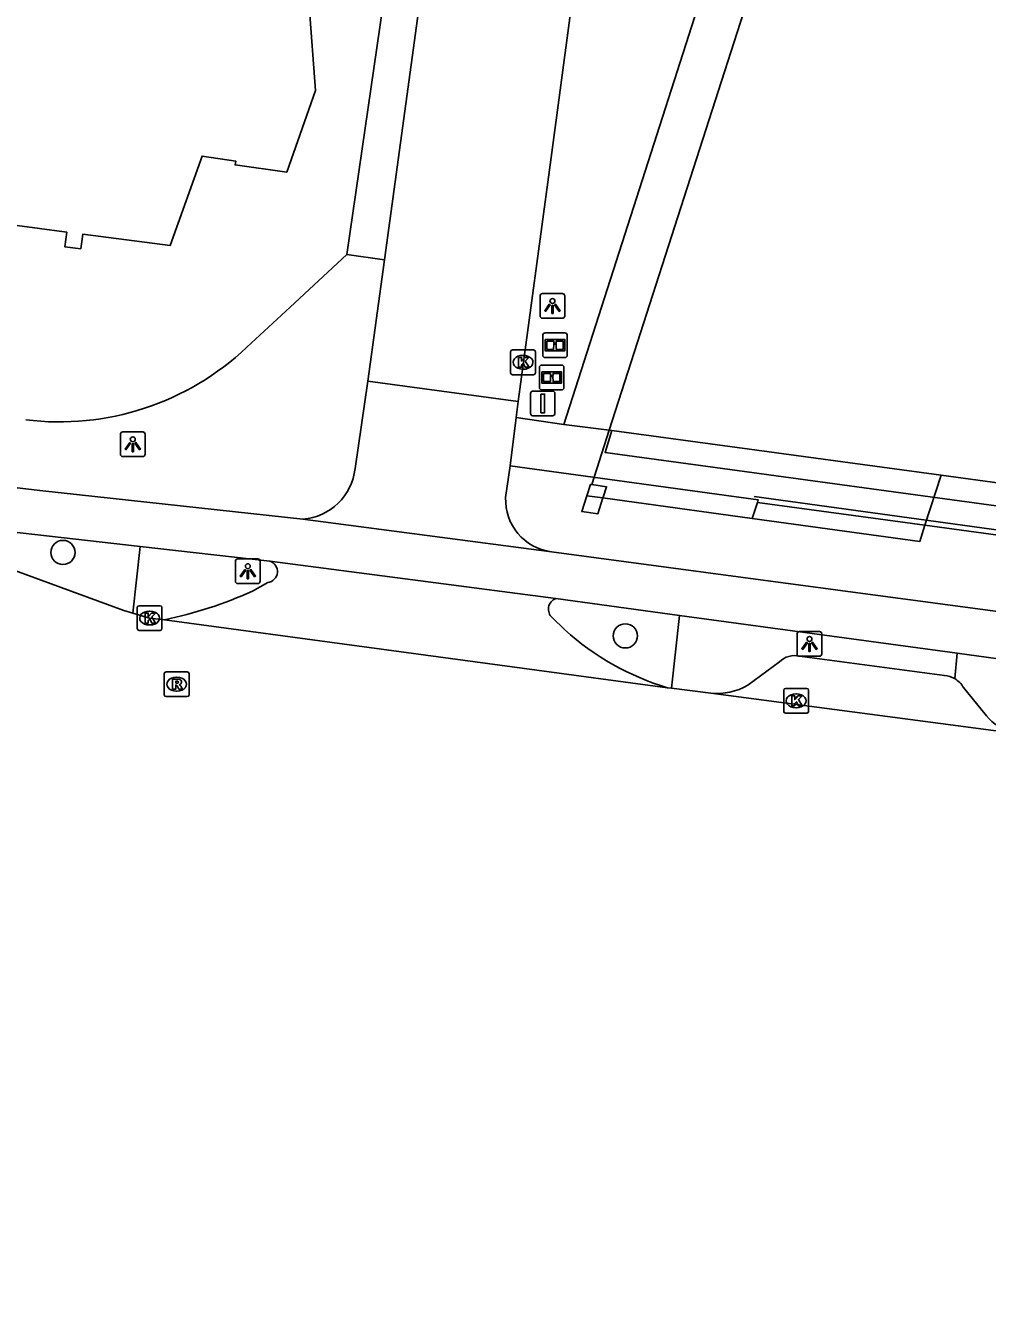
# Model space of a CAD drawing. Extents: x 160676 to 161153, y 383244 to 383713.
# Drawn here: x 160773.2 to 160812.1, y 383255 to 383306.9 of the extents above; entities that cross this region are included whole.
import ezdxf

# ---------------------------------------------------------------- set-up
doc = ezdxf.new("R2010")
doc.units = 0
for name, color, linetype in [('IMGEO_Berm_open', 7, 'Continuous'), ('IMGEO_Boom', 7, 'Continuous'), ('IMGEO_Fietspad_gesloten', 7, 'Continuous'), ('IMGEO_Informatiebord', 7, 'Continuous'), ('IMGEO_Kolk', 7, 'Continuous'), ('IMGEO_Lichtpunt', 7, 'Continuous'), ('IMGEO_Lijnafwatering', 7, 'Continuous'), ('IMGEO_Pand', 7, 'Continuous'), ('IMGEO_Pand_overbouw', 7, 'Continuous'), ('IMGEO_Parkeervlak_open', 7, 'Continuous'), ('IMGEO_Rijbaan_lokaal_gesloten', 7, 'Continuous'), ('IMGEO_Rijbaan_lokaal_open', 7, 'Continuous'), ('IMGEO_Rioolput', 7, 'Continuous'), ('IMGEO_Verkeersbordpaal', 7, 'Continuous'), ('IMGEO_Voetpad_open', 7, 'Continuous')]:
    doc.layers.add(name, color=color, linetype=linetype)

msp = doc.modelspace()

# ---------------------------------------------------------------- linework, layer by layer
at = {"layer": 'IMGEO_Berm_open'}
for points in [[(160777.552, 383283.158), (160777.852, 383285.853)], [(160799.634, 383283.067), (160799.302, 383280.124)], [(160810.848, 383281.538), (160810.747, 383280.513)]]:
    msp.add_lwpolyline(points, dxfattribs=at)
at = {"layer": 'IMGEO_Boom'}
for centre in [(160774.725, 383285.611), (160797.442, 383282.241)]:
    msp.add_circle(centre, 0.489, dxfattribs=at)
at = {"layer": 'IMGEO_Fietspad_gesloten'}
for points in [[(160773.908, 383288.104), (160784.423, 383286.951)], [(160771.45, 383286.574), (160777.852, 383285.853)], [(160777.852, 383285.853), (160783.082, 383285.264)], [(160794.456, 383285.635), (160802.2, 383284.6), (160821.26, 383282.051), (160905.957, 383270.323), (160917.876, 383268.672), (161015.584, 383255.032)], [(160794.632, 383283.749), (160799.634, 383283.067)], [(160799.634, 383283.067), (160810.848, 383281.538)], [(160810.848, 383281.538), (160816.508, 383280.767)]]:
    msp.add_lwpolyline(points, dxfattribs=at)
msp.add_arc((160838.878, 383879.339), 594.794, 261.957551, 263.729038, dxfattribs=at)
at = {"layer": 'IMGEO_Informatiebord'}
for p, q in [((160794.207, 383294.484), (160794.997, 383294.484)), ((160794.997, 383294.484), (160794.207, 383294.484)), ((160794.107, 383293.584), (160794.107, 383294.384)), ((160794.107, 383294.384), (160794.107, 383293.584)), ((160795.097, 383294.384), (160795.097, 383293.584)), ((160795.097, 383293.584), (160795.097, 383294.384)), ((160794.997, 383293.484), (160794.207, 383293.484)), ((160794.207, 383293.484), (160794.997, 383293.484)), ((160793.975, 383292.28), (160793.975, 383293.08)), ((160793.975, 383293.08), (160793.975, 383292.28)), ((160794.075, 383293.18), (160794.865, 383293.18)), ((160794.865, 383293.18), (160794.075, 383293.18)), ((160794.965, 383293.08), (160794.965, 383292.28)), ((160794.965, 383292.28), (160794.965, 383293.08)), ((160794.865, 383292.18), (160794.075, 383292.18)), ((160794.075, 383292.18), (160794.865, 383292.18))]:
    msp.add_line(p, q, dxfattribs=at)
for points in [[(160794.208, 383294.216), (160794.996, 383294.216), (160794.996, 383293.752), (160794.208, 383293.752), (160794.208, 383294.216)], [(160794.273, 383294.151), (160794.273, 383293.817), (160794.548, 383293.817), (160794.549, 383294.03), (160794.653, 383294.031), (160794.654, 383293.817), (160794.931, 383293.817), (160794.931, 383294.151), (160794.655, 383294.151), (160794.655, 383294.071), (160794.549, 383294.071), (160794.549, 383294.151), (160794.273, 383294.151)], [(160794.076, 383292.912), (160794.864, 383292.912), (160794.864, 383292.448), (160794.076, 383292.448), (160794.076, 383292.912)], [(160794.141, 383292.847), (160794.141, 383292.513), (160794.416, 383292.513), (160794.417, 383292.726), (160794.521, 383292.727), (160794.522, 383292.513), (160794.799, 383292.513), (160794.799, 383292.847), (160794.523, 383292.847), (160794.523, 383292.767), (160794.417, 383292.767), (160794.417, 383292.847), (160794.141, 383292.847)]]:
    msp.add_lwpolyline(points, dxfattribs=at)
for centre, start, end in [((160794.207, 383294.384), 90, 180), ((160794.207, 383294.384), 90, 180), ((160794.997, 383294.384), 0, 90), ((160794.997, 383294.384), 360, 90), ((160794.207, 383293.584), 180, 270), ((160794.207, 383293.584), 180, 270), ((160794.997, 383293.584), 270, 0), ((160794.997, 383293.584), 270, 0), ((160794.075, 383293.08), 90, 180), ((160794.075, 383293.08), 90, 180), ((160794.865, 383293.08), 0, 90), ((160794.865, 383293.08), 360, 90), ((160794.075, 383292.28), 180, 270), ((160794.075, 383292.28), 180, 270), ((160794.865, 383292.28), 270, 0), ((160794.865, 383292.28), 270, 0)]:
    msp.add_arc(centre, 0.1, start, end, dxfattribs=at)
at = {"layer": 'IMGEO_Kolk'}
for p, q in [((160792.811, 383292.868), (160792.811, 383293.72)), ((160792.886, 383293.794), (160793.738, 383293.794)), ((160793.299, 383293.574), (160793.324, 383293.574)), ((160793.812, 383293.72), (160793.812, 383292.868)), ((160793.322, 383293.014), (160793.297, 383293.014)), ((160793.738, 383292.794), (160792.886, 383292.794)), ((160777.726, 383282.535), (160777.726, 383283.387)), ((160777.801, 383283.461), (160778.653, 383283.461)), ((160778.214, 383283.241), (160778.239, 383283.241)), ((160778.727, 383283.387), (160778.727, 383282.535)), ((160778.237, 383282.681), (160778.212, 383282.681)), ((160778.653, 383282.461), (160777.801, 383282.461)), ((160803.843, 383279.192), (160803.843, 383280.044)), ((160803.918, 383280.118), (160804.77, 383280.118)), ((160804.331, 383279.898), (160804.356, 383279.898)), ((160804.844, 383280.044), (160804.844, 383279.192)), ((160804.77, 383279.118), (160803.918, 383279.118)), ((160804.354, 383279.338), (160804.329, 383279.338))]:
    msp.add_line(p, q, dxfattribs=at)
for points in [[(160792.811, 383292.868), (160792.811, 383293.72)], [(160792.886, 383293.794), (160793.738, 383293.794)], [(160793.132, 383293.494), (160793.255, 383293.494), (160793.255, 383293.343), (160793.385, 383293.494), (160793.549, 383293.494), (160793.403, 383293.343), (160793.556, 383293.094), (160793.404, 383293.094), (160793.319, 383293.258), (160793.255, 383293.191), (160793.255, 383293.094), (160793.132, 383293.094), (160793.132, 383293.494)], [(160793.812, 383293.72), (160793.812, 383292.868)], [(160793.738, 383292.794), (160792.886, 383292.794)], [(160777.726, 383282.535), (160777.726, 383283.387)], [(160777.801, 383283.461), (160778.653, 383283.461)], [(160778.047, 383283.161), (160778.17, 383283.161), (160778.17, 383283.01), (160778.3, 383283.161), (160778.464, 383283.161), (160778.318, 383283.01), (160778.471, 383282.761), (160778.319, 383282.761), (160778.234, 383282.925), (160778.17, 383282.858), (160778.17, 383282.761), (160778.047, 383282.761), (160778.047, 383283.161)], [(160778.727, 383283.387), (160778.727, 383282.535)], [(160778.653, 383282.461), (160777.801, 383282.461)], [(160803.843, 383279.192), (160803.843, 383280.044)], [(160803.918, 383280.118), (160804.77, 383280.118)], [(160804.844, 383280.044), (160804.844, 383279.192)], [(160804.164, 383279.818), (160804.287, 383279.818), (160804.287, 383279.667), (160804.417, 383279.818), (160804.581, 383279.818), (160804.435, 383279.667), (160804.588, 383279.418), (160804.436, 383279.418), (160804.351, 383279.582), (160804.287, 383279.515), (160804.287, 383279.418), (160804.164, 383279.418), (160804.164, 383279.818)], [(160804.77, 383279.118), (160803.918, 383279.118)]]:
    msp.add_lwpolyline(points, dxfattribs=at)
for centre, start, end in [((160792.888, 383293.718), 91.552, 178.448), ((160792.888, 383293.718), 91.552, 178.448), ((160793.736, 383293.718), 1.552, 88.448), ((160793.736, 383293.718), 1.552, 88.448), ((160792.888, 383292.87), 181.552, 268.448), ((160792.888, 383292.87), 181.552, 268.448), ((160793.736, 383292.87), 271.552, 358.448), ((160793.736, 383292.87), 271.552, 358.448), ((160777.803, 383283.385), 91.552, 178.448), ((160777.803, 383283.385), 91.552, 178.448), ((160778.651, 383283.385), 1.552, 88.448), ((160778.651, 383283.385), 1.552, 88.448), ((160777.803, 383282.537), 181.552, 268.448), ((160777.803, 383282.537), 181.552, 268.448), ((160778.651, 383282.537), 271.552, 358.448), ((160778.651, 383282.537), 271.552, 358.448), ((160803.92, 383280.042), 91.552, 178.448), ((160803.92, 383280.042), 91.552, 178.448), ((160804.768, 383280.042), 1.552, 88.448), ((160804.768, 383280.042), 1.552, 88.448), ((160803.92, 383279.194), 181.552, 268.448), ((160803.92, 383279.194), 181.552, 268.448), ((160804.768, 383279.194), 271.552, 358.448), ((160804.768, 383279.194), 271.552, 358.448)]:
    msp.add_arc(centre, 0.0765, start, end, dxfattribs=at)
for centre, major_axis, ratio, start_param, end_param in [((160793.298, 383293.294), (-0.387, 0.002), 0.722429, 4.712389, 7.853982), ((160793.323, 383293.294), (-0.39, 0.002), 0.717154, 1.570796, 4.712389), ((160778.213, 383282.961), (-0.387, 0.002), 0.722429, 4.712389, 7.853982), ((160778.238, 383282.961), (-0.39, 0.002), 0.717154, 1.570796, 4.712389), ((160804.33, 383279.618), (-0.387, 0.002), 0.722429, 4.712389, 7.853982), ((160804.355, 383279.618), (-0.39, 0.002), 0.717154, 1.570796, 4.712389)]:
    msp.add_ellipse(centre, major_axis=major_axis, ratio=ratio, start_param=start_param, end_param=end_param, dxfattribs=at)
at = {"layer": 'IMGEO_Lichtpunt'}
for p, q in [((160793.999, 383295.974), (160793.999, 383295.167)), ((160793.999, 383295.974), (160793.999, 383295.167)), ((160794.901, 383296.069), (160794.093, 383296.069)), ((160794.901, 383296.069), (160794.093, 383296.069)), ((160794.995, 383295.167), (160794.995, 383295.974)), ((160794.995, 383295.167), (160794.995, 383295.974)), ((160794.093, 383295.073), (160794.901, 383295.073)), ((160794.093, 383295.073), (160794.901, 383295.073)), ((160777.048, 383290.386), (160777.048, 383289.579)), ((160777.048, 383290.386), (160777.048, 383289.579)), ((160777.95, 383290.481), (160777.142, 383290.481)), ((160777.95, 383290.481), (160777.142, 383290.481)), ((160778.044, 383289.579), (160778.044, 383290.386)), ((160778.044, 383289.579), (160778.044, 383290.386)), ((160777.142, 383289.485), (160777.95, 383289.485)), ((160777.142, 383289.485), (160777.95, 383289.485)), ((160781.695, 383285.256), (160781.695, 383284.449)), ((160781.695, 383285.256), (160781.695, 383284.449)), ((160782.597, 383285.351), (160781.789, 383285.351)), ((160782.597, 383285.351), (160781.789, 383285.351)), ((160782.691, 383284.449), (160782.691, 383285.256)), ((160782.691, 383284.449), (160782.691, 383285.256)), ((160781.789, 383284.355), (160782.597, 383284.355)), ((160781.789, 383284.355), (160782.597, 383284.355)), ((160804.383, 383282.319), (160804.383, 383281.512)), ((160804.383, 383282.319), (160804.383, 383281.512)), ((160805.285, 383282.414), (160804.477, 383282.414)), ((160805.285, 383282.414), (160804.477, 383282.414)), ((160805.379, 383281.512), (160805.379, 383282.319)), ((160805.379, 383281.512), (160805.379, 383282.319)), ((160804.477, 383281.418), (160805.285, 383281.418)), ((160804.477, 383281.418), (160805.285, 383281.418))]:
    msp.add_line(p, q, dxfattribs=at)
for points in [[(160794.373, 383295.638), (160794.412, 383295.61), (160794.224, 383295.348), (160794.186, 383295.375), (160794.373, 383295.638)], [(160794.475, 383295.59), (160794.522, 383295.59), (160794.522, 383295.268), (160794.475, 383295.268), (160794.475, 383295.59)], [(160794.585, 383295.61), (160794.623, 383295.637), (160794.81, 383295.375), (160794.771, 383295.347), (160794.585, 383295.61)], [(160777.422, 383290.05), (160777.461, 383290.022), (160777.273, 383289.76), (160777.235, 383289.787), (160777.422, 383290.05)], [(160777.524, 383290.002), (160777.571, 383290.002), (160777.571, 383289.68), (160777.524, 383289.68), (160777.524, 383290.002)], [(160777.634, 383290.022), (160777.672, 383290.049), (160777.859, 383289.787), (160777.82, 383289.759), (160777.634, 383290.022)], [(160782.069, 383284.92), (160782.108, 383284.892), (160781.92, 383284.63), (160781.882, 383284.657), (160782.069, 383284.92)], [(160782.171, 383284.872), (160782.218, 383284.872), (160782.218, 383284.55), (160782.171, 383284.55), (160782.171, 383284.872)], [(160782.281, 383284.892), (160782.319, 383284.919), (160782.506, 383284.657), (160782.467, 383284.629), (160782.281, 383284.892)], [(160804.757, 383281.983), (160804.796, 383281.955), (160804.608, 383281.693), (160804.57, 383281.72), (160804.757, 383281.983)], [(160804.969, 383281.955), (160805.007, 383281.982), (160805.194, 383281.72), (160805.155, 383281.692), (160804.969, 383281.955)], [(160804.859, 383281.935), (160804.906, 383281.935), (160804.906, 383281.613), (160804.859, 383281.613), (160804.859, 383281.935)]]:
    msp.add_lwpolyline(points, dxfattribs=at)
for centre in [(160794.498, 383295.772), (160777.547, 383290.184), (160782.194, 383285.054), (160804.882, 383282.117)]:
    msp.add_circle(centre, 0.0994, dxfattribs=at)
for centre, start, end in [((160794.093, 383295.974), 90, 180), ((160794.093, 383295.974), 90, 180), ((160794.901, 383295.974), 0, 90), ((160794.901, 383295.974), 0, 90), ((160794.093, 383295.167), 180, 270), ((160794.093, 383295.167), 180, 270), ((160794.901, 383295.167), 270, 0), ((160794.901, 383295.167), 270, 360), ((160777.142, 383290.386), 90, 180), ((160777.142, 383290.386), 90, 180), ((160777.95, 383290.386), 0, 90), ((160777.95, 383290.386), 0, 90), ((160777.142, 383289.579), 180, 270), ((160777.142, 383289.579), 180, 270), ((160777.95, 383289.579), 270, 0), ((160777.95, 383289.579), 270, 360), ((160781.789, 383285.256), 90, 180), ((160781.789, 383285.256), 90, 180), ((160782.597, 383285.256), 0, 90), ((160782.597, 383285.256), 0, 90), ((160781.789, 383284.449), 180, 270), ((160781.789, 383284.449), 180, 270), ((160782.597, 383284.449), 270, 0), ((160782.597, 383284.449), 270, 360), ((160804.477, 383282.319), 90, 180), ((160804.477, 383282.319), 90, 180), ((160805.285, 383282.319), 0, 90), ((160805.285, 383282.319), 0, 90), ((160804.477, 383281.512), 180, 270), ((160804.477, 383281.512), 180, 270), ((160805.285, 383281.512), 270, 0), ((160805.285, 383281.512), 270, 360)]:
    msp.add_arc(centre, 0.0946, start, end, dxfattribs=at)
at = {"layer": 'IMGEO_Lijnafwatering'}
msp.add_lwpolyline([(160825.728, 383284.689), (160819.957, 383285.485), (160802.645, 383287.876)], dxfattribs=at)
at = {"layer": 'IMGEO_Pand'}
for points in [[(160812.507, 383339.449), (160809.099, 383328.814), (160809.87, 383328.567), (160809.547, 383327.538), (160808.776, 383327.786), (160807.505, 383323.835), (160808.276, 383323.587), (160807.93, 383322.528), (160807.159, 383322.776), (160805.888, 383318.832), (160806.658, 383318.584), (160806.332, 383317.554), (160805.562, 383317.803), (160804.281, 383313.834), (160805.052, 383313.585), (160804.718, 383312.546), (160803.946, 383312.793), (160802.682, 383308.844), (160803.453, 383308.597), (160803.105, 383307.552), (160802.409, 383307.77), (160802.332, 383307.794), (160796.79, 383290.554)], [(160767.84, 383299.49), (160774.882, 383298.555), (160774.802, 383297.966), (160775.446, 383297.88), (160775.526, 383298.47), (160779.055, 383298.009), (160780.344, 383301.626), (160781.706, 383301.427), (160781.682, 383301.267), (160783.766, 383300.978), (160784.931, 383304.271), (160784.675, 383307.69)], [(160796.79, 383290.554), (160796.9, 383290.54)], [(160796.9, 383290.54), (160810.196, 383288.729), (160850.265, 383283.27), (160863.734, 383281.435), (160876.566, 383279.687)], [(160796.549, 383287.848), (160796.684, 383288.267), (160796.084, 383288.352), (160796.04, 383288.358), (160795.893, 383287.903), (160795.686, 383287.26), (160796.33, 383287.169), (160796.538, 383287.814), (160796.549, 383287.848)], [(160802.783, 383287.634), (160802.573, 383286.982), (160809.336, 383286.059), (160809.546, 383286.711)], [(160809.546, 383286.711), (160802.783, 383287.634)]]:
    msp.add_lwpolyline(points, dxfattribs=at)
at = {"layer": 'IMGEO_Pand_overbouw'}
msp.add_lwpolyline([(160810.196, 383288.729), (160796.9, 383290.54), (160796.79, 383290.554), (160796.084, 383288.352), (160796.04, 383288.358), (160795.893, 383287.903), (160796.538, 383287.814), (160802.573, 383286.982), (160802.783, 383287.634), (160809.546, 383286.711)], close=True, dxfattribs=at)
at = {"layer": 'IMGEO_Parkeervlak_open'}
for points in [[(160802.388, 383280.25), (160803.669, 383281.191)], [(160804.478, 383281.416), (160810.341, 383280.637)], [(160811.103, 383280.154), (160812.032, 383279.007)]]:
    msp.add_lwpolyline(points, dxfattribs=at)
for centre, radius, start, end in [((160804.268, 383280.604), 0.838, 75.49, 135.5948), ((160810.274, 383279.69), 0.949, 60.092, 85.9407), ((160810.258, 383279.672), 0.973, 29.707, 59.8122), ((160801.149, 383282.339), 2.428, 264.1336, 300.6709), ((160813.858, 383280.597), 2.421, 221.0527, 250.1293)]:
    msp.add_arc(centre, radius, start, end, dxfattribs=at)
at = {"layer": 'IMGEO_Rijbaan_lokaal_gesloten'}
for points in [[(160777.552, 383283.158), (160777.187, 383283.264), (160771.71, 383285.271), (160771.308, 383285.419)], [(160778.824, 383282.894), (160778.227, 383282.961), (160777.552, 383283.158)], [(160799.145, 383280.144), (160778.824, 383282.894)], [(160799.302, 383280.124), (160799.145, 383280.144)], [(160800.901, 383279.923), (160799.302, 383280.124)], [(160813.035, 383278.32), (160800.901, 383279.923)]]:
    msp.add_lwpolyline(points, dxfattribs=at)
at = {"layer": 'IMGEO_Rijbaan_lokaal_open'}
for points in [[(160793.115, 383291.71), (160794.447, 383301.572), (160797.071, 383321.237), (160799.695, 383340.873), (160800.391, 383345.424)], [(160787.712, 383297.432), (160789.229, 383308.479), (160790.827, 383320.367)], [(160787.044, 383292.535), (160787.712, 383297.432)], [(160786.524, 383289.004), (160787.044, 383292.535)], [(160787.044, 383292.535), (160793.115, 383291.71)], [(160793.115, 383291.71), (160793.033, 383291.064)], [(160793.033, 383291.064), (160792.786, 383289.105)], [(160792.786, 383289.105), (160792.609, 383287.837)], [(160794.456, 383285.635), (160784.423, 383286.951)], [(160783.082, 383285.264), (160794.632, 383283.749)], [(160782.387, 383284.048), (160783.001, 383284.395)], [(160794.491, 383282.979), (160794.998, 383282.484)]]:
    msp.add_lwpolyline(points, dxfattribs=at)
for centre, radius, start, end in [((160784.22, 383289.26), 2.318, 275.0196, 353.6563), ((160794.742, 383287.75), 2.135, 177.6721, 262.3066), ((160782.941, 383284.839), 0.448, 277.6893, 71.6604), ((160775.373, 383299.626), 17.084, 281.6535, 294.2391), ((160794.795, 383283.321), 0.458, 110.9075, 228.3388), ((160802.301, 383290.582), 10.904, 227.9544, 253.1767)]:
    msp.add_arc(centre, radius, start, end, dxfattribs=at)
at = {"layer": 'IMGEO_Rioolput'}
for p, q in [((160778.819, 383279.864), (160778.819, 383280.716)), ((160778.894, 383280.79), (160779.746, 383280.79)), ((160779.307, 383280.57), (160779.332, 383280.57)), ((160779.82, 383280.716), (160779.82, 383279.864)), ((160779.33, 383280.01), (160779.305, 383280.01)), ((160779.746, 383279.79), (160778.894, 383279.79))]:
    msp.add_line(p, q, dxfattribs=at)
for points in [[(160778.819, 383279.864), (160778.819, 383280.716)], [(160778.894, 383280.79), (160779.746, 383280.79)], [(160779.408, 383280.488), (160779.156, 383280.49), (160779.156, 383280.09)], [(160779.82, 383280.716), (160779.82, 383279.864)], [(160779.156, 383280.09), (160779.28, 383280.09), (160779.28, 383280.252), (160779.291, 383280.252)], [(160779.334, 383280.409), (160779.28, 383280.409), (160779.28, 383280.328)], [(160779.28, 383280.328), (160779.332, 383280.328)], [(160779.338, 383280.223), (160779.409, 383280.09), (160779.549, 383280.09), (160779.484, 383280.216)], [(160779.746, 383279.79), (160778.894, 383279.79)]]:
    msp.add_lwpolyline(points, dxfattribs=at)
for centre, radius, start, end in [((160778.896, 383280.714), 0.0765, 91.552, 178.448), ((160778.896, 383280.714), 0.0765, 91.552, 178.448), ((160779.407, 383280.378), 0.109, 350.3612, 89.416), ((160779.744, 383280.714), 0.0765, 1.552, 88.448), ((160779.744, 383280.714), 0.0765, 1.552, 88.448), ((160779.29, 383280.199), 0.0533, 26.0293, 88.6989), ((160779.316, 383280.517), 0.19, 274.7715, 282.9687), ((160779.34, 383280.313), 0.0964, 77.0061, 93.1865), ((160779.354, 383280.37), 0.0378, 276.6634, 79.6772), ((160779.405, 383280.378), 0.112, 277.5842, 350.9817), ((160779.389, 383280.163), 0.108, 29.5134, 73.7905), ((160778.896, 383279.866), 0.0765, 181.552, 268.448), ((160778.896, 383279.866), 0.0765, 181.552, 268.448), ((160779.744, 383279.866), 0.0765, 271.552, 358.448), ((160779.744, 383279.866), 0.0765, 271.552, 358.448)]:
    msp.add_arc(centre, radius, start, end, dxfattribs=at)
for centre, major_axis, ratio, start_param, end_param in [((160779.306, 383280.29), (-0.387, 0.002), 0.722429, 4.712389, 7.853982), ((160779.331, 383280.29), (-0.39, 0.002), 0.717154, 1.570796, 4.712389)]:
    msp.add_ellipse(centre, major_axis=major_axis, ratio=ratio, start_param=start_param, end_param=end_param, dxfattribs=at)
at = {"layer": 'IMGEO_Verkeersbordpaal'}
for p, q in [((160793.612, 383291.232), (160793.612, 383292.032)), ((160793.612, 383292.032), (160793.612, 383291.232)), ((160793.712, 383292.132), (160794.502, 383292.132)), ((160794.502, 383292.132), (160793.712, 383292.132)), ((160794.602, 383292.032), (160794.602, 383291.232)), ((160794.602, 383291.232), (160794.602, 383292.032)), ((160794.502, 383291.132), (160793.712, 383291.132)), ((160793.712, 383291.132), (160794.502, 383291.132))]:
    msp.add_line(p, q, dxfattribs=at)
msp.add_lwpolyline([(160794.032, 383292.007), (160794.182, 383292.007), (160794.182, 383291.257), (160794.032, 383291.257), (160794.032, 383292.007)], dxfattribs=at)
for centre, start, end in [((160793.712, 383292.032), 90, 180), ((160793.712, 383292.032), 90, 180), ((160794.502, 383292.032), 0, 90), ((160794.502, 383292.032), 360, 90), ((160793.712, 383291.232), 180, 270), ((160793.712, 383291.232), 180, 270), ((160794.502, 383291.232), 270, 0), ((160794.502, 383291.232), 270, 0)]:
    msp.add_arc(centre, 0.1, start, end, dxfattribs=at)
at = {"layer": 'IMGEO_Voetpad_open'}
for points in [[(160810.812, 383346.001), (160809.925, 383343.284), (160811.629, 383342.72), (160794.963, 383290.783)], [(160785.331, 383319.191), (160789.121, 383318.677), (160787.903, 383309.445), (160786.2, 383297.65)], [(160786.2, 383297.65), (160783.901, 383295.519), (160782.158, 383293.903)], [(160787.712, 383297.432), (160786.2, 383297.65)], [(160794.963, 383290.783), (160793.033, 383291.064)], [(160794.963, 383290.783), (160796.79, 383290.554)], [(160796.9, 383290.54), (160796.624, 383289.648), (160876.281, 383278.779), (160876.566, 383279.687)], [(160802.783, 383287.634), (160802.815, 383287.733), (160792.786, 383289.105)], [(160856.427, 383280.313), (160809.546, 383286.711)]]:
    msp.add_lwpolyline(points, dxfattribs=at)
msp.add_arc((160774.582, 383301.91), 11.023, 262.9096, 313.4171, dxfattribs=at)

doc.saveas('drawing.dxf')
